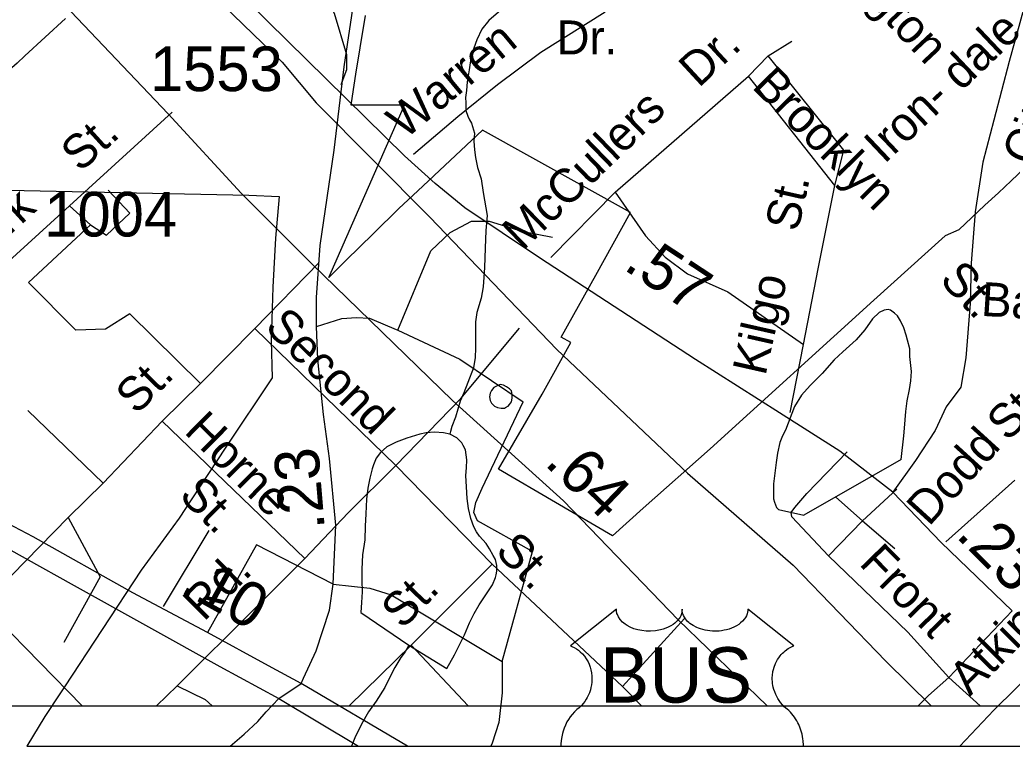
# Model space of a CAD drawing. Extents: x 2169602 to 2449496, y 721995 to 810662.
# Drawn here: x 2397413 to 2400191, y 758895 to 760928 of the extents above; entities that cross this region are included whole.
import ezdxf

# ---------------------------------------------------------------- set-up
doc = ezdxf.new("R2010")
doc.units = 0
doc.layers.add('Default', color=7, linetype='Continuous')

msp = doc.modelspace()

# ---------------------------------------------------------------- linework, layer by layer
at = {"layer": 'Default'}
for p, q in [((2399508, 760826.6), (2399574.8, 760868)), ((2399452.7, 760770.1), (2399508, 760826.6)), ((2399719.9, 760562.8), (2399508, 760826.6)), ((2399079.5, 760445.4), (2399452.7, 760770.1)), ((2399694.6, 760463.8), (2399452.7, 760770.1)), ((2397839.3, 760669.2), (2397552.2, 760407.6)), ((2399694.6, 760463.8), (2399719.9, 760562.8)), ((2397721.3, 760386.9), (2397660.7, 760450.7)), ((2398899.9, 760262.2), (2399079.5, 760445.4)), ((2397552.2, 760407.6), (2397312.9, 760189)), ((2397655.9, 760324.6), (2397721.3, 760386.9)), ((2397611.2, 760354.2), (2397655.9, 760324.6)), ((2398070.7, 760063.8), (2398250.9, 760248.1)), ((2397919.1, 759909.8), (2397721.3, 760104.5)), ((2397919.1, 759909.8), (2398070.7, 760063.8)), ((2398070.7, 760063.8), (2398466.3, 759680.9)), ((2398648.2, 759868.4), (2398812.5, 760064.6)), ((2399570.2, 759829.2), (2399607, 760019.2)), ((2397812.2, 759804.5), (2397919.1, 759909.8)), ((2398466.3, 759680.9), (2398648.2, 759868.4)), ((2397646.3, 759630.6), (2397435.7, 759834.1)), ((2397646.3, 759630.6), (2397812.2, 759804.5)), ((2397812.2, 759804.5), (2398211.1, 759420.1)), ((2398466.3, 759680.9), (2398735.7, 759404.7)), ((2399880.7, 759697.4), (2399607.8, 759541.5)), ((2397549, 759534.9), (2397646.3, 759630.6)), ((2400005.5, 759466.4), (2400199, 759639.1)), ((2399772.6, 759525.2), (2399868.3, 759614.1)), ((2399772.6, 759525.2), (2399697.3, 759591.9)), ((2397309.7, 759291.6), (2397549, 759534.9)), ((2397549, 759534.9), (2397638.3, 759369)), ((2399676.8, 759427.7), (2399772.6, 759525.2)), ((2399772.6, 759525.2), (2399863.2, 759448.2)), ((2397815.5, 759286), (2397943, 759498.4)), ((2398075.9, 759458.6), (2397938.9, 759213.3)), ((2398290.2, 759348.7), (2398075.9, 759458.6)), ((2398763.9, 759131.7), (2398848.4, 759439.8)), ((2398508.6, 759177.6), (2398735.7, 759404.7)), ((2398735.7, 759404.7), (2399100, 759062)), ((2397638.3, 759369), (2397536.2, 759185.5)), ((2397309.7, 759291.6), (2397588.2, 759007.9)), ((2399100, 759062), (2399274.3, 759252)), ((2398335.5, 759007.9), (2398508.6, 759177.6)), ((2400101.3, 759007.9), (2400014.4, 759087)), ((2397796.1, 759007.9), (2397853.7, 759063.5)), ((2394416.8, 759007.9), (2405610.9, 759007.9)), ((2394416.8, 759007.9), (2405610.9, 759007.9)), ((2397432.6, 758895), (2408626.7, 758895)), ((2397432.6, 758895), (2408626.7, 758895)), ((2398927.6, 758895), (2399607.3, 758895))]:
    msp.add_line(p, q, dxfattribs=at)
for points in [[(2398201, 759070.6), (2398207.5, 759085.3), (2398243.1, 759161.9), (2398280.5, 759275.2), (2398290.2, 759348.7), (2398297.9, 759513.1), (2398280.5, 759699.9), (2398263.3, 759823), (2398247.6, 759977.5), (2398243.8, 760069.3), (2398243.8, 760150.4), (2398253.7, 760296.2), (2398293.5, 760562.9), (2398321.7, 760796.5), (2398382.5, 761209.7), (2398422.9, 761495.4), (2398447.5, 761706.7), (2398475.2, 761909.7), (2398503, 762105.2), (2398532.6, 762323.4), (2398595, 762783.1), (2398637.9, 763122.4), (2398670.7, 763422.6)], [(2397180.4, 761755.6), (2397547, 761389.9), (2398148, 760809.6), (2398243.3, 760695.3), (2398561.1, 760375.1), (2398917, 760005.3), (2399282.7, 759659.4), (2399578.2, 759401.3), (2399837.5, 759132.8), (2399964.9, 759007.9)], [(2398312.5, 760747.1), (2398328.6, 760788.6), (2398328.6, 760830), (2398294.1, 760945.2), (2398248, 761035), (2398197.3, 761106.5), (2398075.2, 761253.9), (2398010.7, 761338), (2397932.4, 761448.5)], [(2397290.1, 761240), (2397556.2, 760951.1), (2397828.6, 760664.8), (2398032.9, 760442.9), (2398231, 760244.8), (2398624.5, 759862.7), (2398935.4, 759582), (2399256.3, 759248.5), (2399505, 759007.9)], [(2399857.3, 759605.4), (2399708.5, 759720.2), (2399539.5, 759827.4), (2399304.9, 759977.5), (2398868.5, 760261.2), (2398659.2, 760401.2), (2398575.9, 760469.3), (2398490.1, 760547.5), (2398108, 760922.8), (2397928.3, 761105), (2397856.4, 761174.4), (2397828, 761202.1), (2397807.2, 761210.9), (2397793.3, 761210.3), (2397765.4, 761200.4), (2397752.9, 761189.5)], [(2400245.5, 761039), (2400183.1, 760811.5), (2400140.3, 760647.3), (2400108.7, 760529.2), (2400088.1, 760390.7), (2400076.2, 760247), (2400073.6, 760134.1), (2400061.6, 759981.9), (2400047.1, 759899.8), (2400006.2, 759845), (2399975.9, 759778.2), (2399920.4, 759694.9), (2399857.3, 759605.4)], [(2397541.4, 760931.7), (2397427.4, 760826.9), (2397405.4, 760806.6), (2397390.9, 760793.3), (2397281.7, 760691.6), (2397245.9, 760658.4)], [(2397541.4, 760931.7), (2397427.4, 760826.9), (2397405.4, 760806.6), (2397390.9, 760793.3), (2397281.7, 760691.6), (2397245.9, 760658.4)], [(2400225, 760511.2), (2400188.7, 760477.2), (2400152.7, 760443.7), (2400115.2, 760408.6), (2400078.7, 760374.4), (2400042.2, 760340.2), (2400003.7, 760323.1), (2399803.7, 760143.1), (2399346, 759727.2), (2399158.5, 759560.7), (2399072, 759483.9), (2398753.5, 759669.9), (2398875.7, 759880.2), (2398955.5, 760024.7), (2398929, 760039.3), (2399025.7, 760213.3), (2399123, 760388.2), (2398708.2, 760619), (2398527.2, 760449.3), (2398474.2, 760399.7), (2398403, 760329.7), (2398326.2, 760254), (2398278.5, 760206.9), (2398490, 760689.1), (2398340.7, 760689.1), (2398345, 760714.2), (2398354.2, 760775.6), (2398366, 760849.7), (2398380.5, 760940.2)], [(2400225, 760511.2), (2400188.7, 760477.2), (2400152.7, 760443.7), (2400115.2, 760408.6), (2400078.7, 760374.4), (2400042.2, 760340.2), (2400003.7, 760323.1), (2399803.7, 760143.1), (2399346, 759727.2), (2399158.5, 759560.7), (2399072, 759483.9), (2398753.5, 759669.9), (2398875.7, 759880.2), (2398955.5, 760024.7), (2398929, 760039.3), (2399025.7, 760213.3), (2399123, 760388.2), (2398708.2, 760619), (2398527.2, 760449.3), (2398474.2, 760399.7), (2398403, 760329.7), (2398326.2, 760254), (2398278.5, 760206.9), (2398490, 760689.1), (2398340.7, 760689.1), (2398345, 760714.2), (2398354.2, 760775.6), (2398366, 760849.7), (2398380.5, 760940.2)], [(2398515.2, 760551.3), (2398639.6, 760657.3), (2398750.1, 760747.1), (2398872.2, 760836.9), (2399051.9, 760949.8)], [(2398760.1, 760954.7), (2398726, 760926.1), (2398706.4, 760901.9), (2398692.4, 760872), (2398684.6, 760848.1), (2398676.6, 760826.1), (2398671.3, 760788), (2398665.1, 760754), (2398663.3, 760730), (2398661.2, 760710.1), (2398661.5, 760695.8), (2398661.7, 760673.9), (2398667.8, 760657.9), (2398671.7, 760648), (2398677.7, 760638.2), (2398686.3, 760610.2), (2398683.8, 760588.2), (2398686.3, 760564.3), (2398688.5, 760542.1), (2398694.5, 760514.4), (2398704.9, 760482.4), (2398710.5, 760444.2), (2398721.5, 760380.5), (2398717.4, 760338.5), (2398716, 760288.5), (2398713.7, 760234.4), (2398710.3, 760180.6), (2398704.5, 760148.6), (2398692.6, 760108.2), (2398688.9, 760082.5), (2398688.9, 760054.5), (2398689.1, 760028.5), (2398689.3, 760008.6), (2398687.5, 759982.5), (2398683.6, 759954.2), (2398667.8, 759912.5), (2398655.9, 759884.2), (2398646.3, 759860.1), (2398632.5, 759815.9), (2398622.3, 759789.9), (2398618.6, 759775.9), (2398617, 759768)], [(2396930.2, 760459.9), (2398054.5, 760437.2), (2398139, 760433.7), (2398129.2, 760316.6), (2398121.7, 760179.9), (2398117, 760029.9), (2398119.7, 759926), (2397989.5, 759732.2), (2397894.5, 759586.9), (2397859.2, 759533.2), (2397753, 759387.9), (2397643.5, 759221.2), (2397538.2, 759061.2), (2397527.2, 759044.5), (2397483.5, 758978.1), (2397432.6, 758895)], [(2396930.2, 760459.9), (2398054.5, 760437.2), (2398139, 760433.7), (2398129.2, 760316.6), (2398121.7, 760179.9), (2398117, 760029.9), (2398119.7, 759926), (2397989.5, 759732.2), (2397894.5, 759586.9), (2397859.2, 759533.2), (2397753, 759387.9), (2397643.5, 759221.2), (2397538.2, 759061.2), (2397527.2, 759044.5), (2397483.5, 758978.1), (2397432.6, 758895)], [(2399607, 760019.2), (2399648.5, 760231.1), (2399694.6, 760463.8)], [(2399079.5, 760445.4), (2399164.8, 760323.3), (2399220.1, 760263.4), (2399282.3, 760217.3), (2399395.1, 760166.6), (2399607, 760019.2)], [(2397721.3, 760104.5), (2397652.7, 760062.2), (2397569.7, 760059), (2397437.3, 760193), (2397611.2, 760354.2), (2397552.2, 760407.6)], [(2398471.1, 760058.9), (2398563.5, 760281.3), (2398618.2, 760332.7), (2398677.8, 760364.1), (2398727.5, 760364.1), (2398760.6, 760354.2), (2398818.6, 760336), (2398904.7, 760319.4)], [(2398243.8, 760069.3), (2398314.4, 760091.8), (2398355.5, 760094.6), (2398392.5, 760093.2), (2398442.3, 760071.3), (2398471.1, 760058.9)], [(2399880.7, 759697.4), (2399888.1, 759763.2), (2399890.1, 759785.2), (2399894, 759831.3), (2399897.7, 759861.1), (2399903.5, 759893.1), (2399907.6, 759917.2), (2399909.2, 759943.3), (2399905.1, 759985.3), (2399905.1, 760007.2), (2399898.7, 760031.3), (2399894.8, 760045.3), (2399888.3, 760065.3), (2399878.4, 760085.1), (2399870.6, 760098.9), (2399862.2, 760107), (2399850.3, 760114.9), (2399844.2, 760117), (2399832.5, 760114.7), (2399818.6, 760108.7), (2399800.3, 760090.8), (2399778.8, 760060.4), (2399755, 760032.4), (2399717.1, 759998.4), (2399693.3, 759976), (2399659.2, 759938.1), (2399625.6, 759903.9), (2399601.6, 759877.5), (2399581.9, 759845.6), (2399556.3, 759779.3), (2399548.7, 759763.4), (2399540.5, 759745.2), (2399534.6, 759715.3), (2399530.7, 759689.1), (2399527, 759659.2), (2399523.3, 759629.3), (2399523.1, 759613.1), (2399523.5, 759599.3), (2399523.5, 759587.1), (2399525.7, 759577.5), (2399531.5, 759563.2), (2399537.2, 759557.5), (2399607.8, 759541.5)], [(2398471.1, 760058.9), (2398644.7, 759978.1), (2398821.9, 759858.9)], [(2398201, 759070.6), (2398109, 759119.6), (2397938.9, 759213.3), (2397730, 759323.8), (2397450.4, 759480.7), (2397201.4, 759611.5), (2396957.3, 759748.4), (2396603, 759939)], [(2398784.2, 759851), (2398789.7, 759859), (2398791.7, 759868.9), (2398791.7, 759879), (2398789.7, 759889.1), (2398783.7, 759894.8), (2398776, 759900.9), (2398767.5, 759905), (2398757.7, 759906.9), (2398747.7, 759902.7), (2398739.9, 759898.7), (2398733.7, 759890.6), (2398729.8, 759882.7), (2398727.8, 759872.5), (2398730, 759862.4), (2398733.7, 759854.5), (2398741.7, 759846.8), (2398750.1, 759842.7), (2398760.4, 759840.8), (2398770.2, 759841), (2398776, 759844.9), (2398780.1, 759846.7), (2398784.2, 759851)], [(2396574.3, 759894.3), (2396848.9, 759744.7), (2396858.5, 759734.2), (2397152.8, 759574.1), (2397565.6, 759344.9), (2397973.5, 759118.3), (2398137.9, 759028.6)], [(2398848.4, 759439.8), (2398694.4, 759525.9), (2398684.4, 759549.1), (2398689.4, 759577.3), (2398707.6, 759617.1), (2398821.9, 759858.9)], [(2398617, 759768), (2398598.9, 759772), (2398574.5, 759773.6), (2398550.7, 759771.5), (2398532.7, 759767.8), (2398497, 759757.3), (2398466.9, 759745.3), (2398441, 759733), (2398423.2, 759717), (2398411.1, 759701), (2398403.3, 759682.7), (2398399.2, 759670.8), (2398393.2, 759644.9), (2398387.7, 759616.9), (2398384, 759586.6), (2398382.2, 759544.8), (2398380.3, 759511), (2398378.7, 759472.7), (2398372.9, 759430.9), (2398370.9, 759390.7), (2398371.1, 759358.6), (2398371.3, 759326.9), (2398369.3, 759296.8), (2398367.6, 759268.7), (2398501.9, 759177.4)], [(2398501.9, 759177.4), (2398608.3, 759112.2), (2398630.5, 759150.3), (2398657.8, 759206.6), (2398671.9, 759240.6), (2398685.4, 759266.4), (2398699.4, 759290.7), (2398736.7, 759346.7), (2398744.7, 759367), (2398747, 759374.8), (2398748.6, 759385.1), (2398748.8, 759400.9), (2398744.5, 759417), (2398738.6, 759428.8), (2398728.3, 759447), (2398718.7, 759462.6), (2398700.2, 759482.5), (2398692, 759494.6), (2398684.2, 759508.4), (2398675.8, 759532.4), (2398669.5, 759560.5), (2398665.6, 759588.3), (2398663.3, 759620.3), (2398661.5, 759652.2), (2398663.3, 759674.2), (2398664.9, 759696.3), (2398661, 759724.4), (2398654.5, 759736.4), (2398650.8, 759744.3), (2398636.8, 759758.1), (2398617, 759768)], [(2399676.8, 759427.7), (2399574.1, 759537.1), (2399572.4, 759549.1), (2399582.7, 759562.8), (2399616.9, 759602.1), (2399729.8, 759718.5)], [(2398211.1, 759420.1), (2398332.3, 759547.7), (2398466.3, 759680.9)], [(2399857.3, 759605.4), (2399992.3, 759465.4), (2400190.9, 759273.7), (2400014.4, 759087), (2399956.7, 759036.8), (2399949.5, 759029.4)], [(2400014.4, 759087), (2399899.1, 759213.9), (2399676.8, 759427.7)], [(2397853.7, 759063.5), (2398070.7, 759280.5), (2398211.1, 759420.1)], [(2398290.2, 759348.7), (2398392.9, 759337.1), (2398452.5, 759318.9), (2398763.9, 759131.7)], [(2399607.3, 758895), (2399607.3, 758897.4), (2399606.3, 758909.7), (2399605.4, 758915.9), (2399603, 758928.5), (2399601.5, 758934.2), (2399598.2, 758944.9), (2399593.6, 758955.9), (2399591.2, 758960.7), (2399588.2, 758966.1), (2399585.1, 758971.2), (2399581.8, 758976.2), (2399578.6, 758980.6), (2399570.5, 758989.9), (2399565.6, 758994.9), (2399561.3, 758998.7), (2399553.4, 759005.4), (2399548, 759010.8), (2399542.6, 759017.2), (2399535.1, 759028.6), (2399529.2, 759039.8), (2399526.4, 759046.7), (2399524.1, 759053.8), (2399522.5, 759060), (2399521.6, 759065), (2399520.6, 759070.7), (2399520.1, 759076.2), (2399519.8, 759081.9), (2399519.8, 759087.3), (2399520.2, 759092.7), (2399521.7, 759104.2), (2399522.9, 759109.8), (2399524.8, 759116.3), (2399528.7, 759126.6), (2399531.1, 759131.6), (2399534.4, 759137.3), (2399537.7, 759142.4), (2399541.5, 759147.6), (2399544.5, 759151.2), (2399548, 759155), (2399551.8, 759158.5), (2399555.6, 759162), (2399564.5, 759168.2), (2399570, 759171.5), (2399577, 759174.9), (2399580, 759176), (2399451.4, 759278.5), (2399451.3, 759274.7), (2399450.7, 759270.2), (2399449.5, 759265), (2399447.4, 759260.1), (2399445.2, 759255.5), (2399442.1, 759251), (2399436.8, 759244.9), (2399431.2, 759239.7), (2399426.4, 759235.9), (2399420, 759231.9), (2399412, 759227.7), (2399405.9, 759225), (2399398.9, 759222.5), (2399391.1, 759220.5), (2399385.3, 759219.2), (2399378, 759218), (2399371.4, 759217.2), (2399364.9, 759216.8), (2399357.9, 759216.8), (2399352.2, 759216.9), (2399345.3, 759217.4), (2399338.4, 759218.4), (2399331.7, 759219.6), (2399325, 759221.2), (2399318.4, 759223.1), (2399313.3, 759225), (2399308.3, 759227.2), (2399298.1, 759232.3), (2399289.3, 759238.3), (2399286.1, 759241), (2399282.5, 759244.3), (2399276.8, 759251.1), (2399273.7, 759255.7), (2399271, 759261.1), (2399269.5, 759265), (2399268.5, 759268.7), (2399267.9, 759272.4), (2399267.4, 759278.4), (2399266.9, 759271.2), (2399266.1, 759267.8), (2399263.4, 759260.1), (2399261.5, 759256.4), (2399259.2, 759252.6), (2399253.7, 759245.9), (2399246.9, 759239.3), (2399242.1, 759235.8), (2399235.9, 759231.9), (2399228.3, 759227.8), (2399221.3, 759224.9), (2399213.8, 759222.3), (2399207, 759220.6), (2399192.4, 759217.7), (2399179.2, 759216.8), (2399167, 759217), (2399154.6, 759218.4), (2399143.3, 759220.6), (2399132.2, 759223.8), (2399122.2, 759228), (2399113.5, 759232.7), (2399108.3, 759236.1), (2399100.6, 759242.4), (2399093.8, 759249.6), (2399089, 759257), (2399086, 759263.2), (2399085, 759266.5), (2399083.7, 759272.8), (2399083.4, 759278.1), (2398954.8, 759175.6), (2398958.8, 759174), (2398965.1, 759170.9), (2398971.6, 759167), (2398976.8, 759163.3), (2398982.3, 759159), (2398988, 759153.3), (2398993.6, 759146.9), (2398999.1, 759139.1), (2399004, 759130.7), (2399007, 759124.4), (2399010.2, 759115.9), (2399012.2, 759108.5), (2399013.8, 759100), (2399014.8, 759091.1), (2399015, 759083.5), (2399014.7, 759074.3), (2399013.7, 759066.9), (2399012.2, 759059.1), (2399010.7, 759053), (2399007.7, 759044.3), (2399005.4, 759038.7), (2399001.5, 759031.2), (2398998.5, 759026.1), (2398994.8, 759020.4), (2398990.1, 759014.2), (2398986.2, 759009.8), (2398978.8, 759002.5), (2398972.5, 758997.5), (2398965.7, 758990.9), (2398959.1, 758983.8), (2398954.1, 758977.3), (2398949, 758969.7), (2398944.9, 758962.7), (2398940.7, 758954.1), (2398937.1, 758945.3), (2398934.4, 758937.2), (2398932.5, 758930.6), (2398930.4, 758921.4), (2398928.7, 758910.7), (2398927.7, 758900.6), (2398927.6, 758895)], [(2398501.9, 759177.4), (2398492.1, 759159.4), (2398480.2, 759143.4), (2398462.8, 759115.2), (2398442.5, 759075.3), (2398434.7, 759059.4), (2398410.9, 759021.2), (2398389.3, 758991.2), (2398369.3, 758957), (2398351.4, 758918.7), (2398341.6, 758895)], [(2398667.9, 759007.9), (2398508.6, 759177.6)], [(2400045.2, 758895), (2400140.4, 758996.1), (2400325.5, 759178.8)], [(2398763.9, 759131.7), (2398763.9, 759043.9), (2398754, 758961.1), (2398735.8, 758903.1), (2398732, 758895)], [(2398137.9, 759028.6), (2398201, 759070.6)], [(2398498.6, 758895), (2398201, 759070.6)], [(2397853.7, 759063.5), (2397931.9, 759025.2), (2397951.7, 759007.9)], [(2399100, 759062), (2399153.6, 759007.9)], [(2398002.5, 758895), (2398041.3, 758928.6), (2398079.9, 758963.9), (2398103.2, 758991.3), (2398137.9, 759028.6)], [(2398137.9, 759028.6), (2398361.4, 758895)], [(2399949.5, 759029.4), (2399928.5, 759007.9)]]:
    msp.add_lwpolyline(points, dxfattribs=at)

# ---------------------------------------------------------------- texts
for s, height, rotation, p in [('Wash- ington', 95, 313.0757, (2399440.5, 761344.4)), ('Iron- dale', 95, 43.4652, (2399833.2, 760522.2)), ('Warren', 95, 39.7193, (2398491.4, 760591.2)), ('Dr.', 95, 42.7362, (2399313.6, 760735.5)), ('Brooklyn', 95, 314.8262, (2399460, 760738.7)), ('City', 95, 66.5411, (2400246.3, 760513.9)), ('McCullers', 95, 44.077, (2398821.1, 760278.8)), ('St.', 95, 42.204, (2397582.4, 760498.8)), ('St.', 95, 77.2883, (2399591.2, 760332)), ('Park', 95, 42.2041, (2397269.9, 760219.7)), ('.57', 125, 326.6329, (2399099.7, 760231.3)), ('St.', 95, 313.6441, (2399984.9, 760197.2)), ('Kilgo', 95, 77.2883, (2399500.3, 759929.1)), ('Barnes', 95, 356.2984, (2400102.7, 760099.5)), ('Second', 95, 315.3341, (2398095.8, 760063.8)), ('St.', 95, 45.3174, (2397740.2, 759820.1)), ('St.', 95, 45.3286, (2400178.9, 759745)), ('Horne', 95, 315.3223, (2397870.4, 759773.3)), ('Dodd', 95, 47.6388, (2399958, 759507.6)), ('.23', 125, 94.7357, (2398267.2, 759503)), ('.64', 125, 316.2328, (2398879.1, 759684.2)), ('St.', 95, 315.1611, (2397855.6, 759592.8)), ('.23', 125, 315.0271, (2400030.7, 759481.9)), ('St.', 95, 314.3009, (2398740.8, 759437.3)), ('Front', 95, 314.291, (2399759.9, 759404)), ('Rd.', 95, 44.8882, (2397928.4, 759241.7)), ('Atkinson', 95, 45.3245, (2400073.1, 759032.6)), ('.10', 125, 331.138, (2397858.6, 759328.9)), ('St.', 95, 46.3402, (2398485, 759219.4))]:
    msp.add_text(s, height=height, rotation=rotation, dxfattribs=at).set_placement(p)
for s, height, p in [('Dr.', 95, (2398916.3, 760830.9)), ('1553', 125, (2397777.6, 760728.1)), ('1004', 125, (2397481.6, 760321.3)), ('BUS', 155, (2399037.1, 759016.8))]:
    msp.add_text(s, height=height, dxfattribs=at).set_placement(p)

doc.saveas('drawing.dxf')
